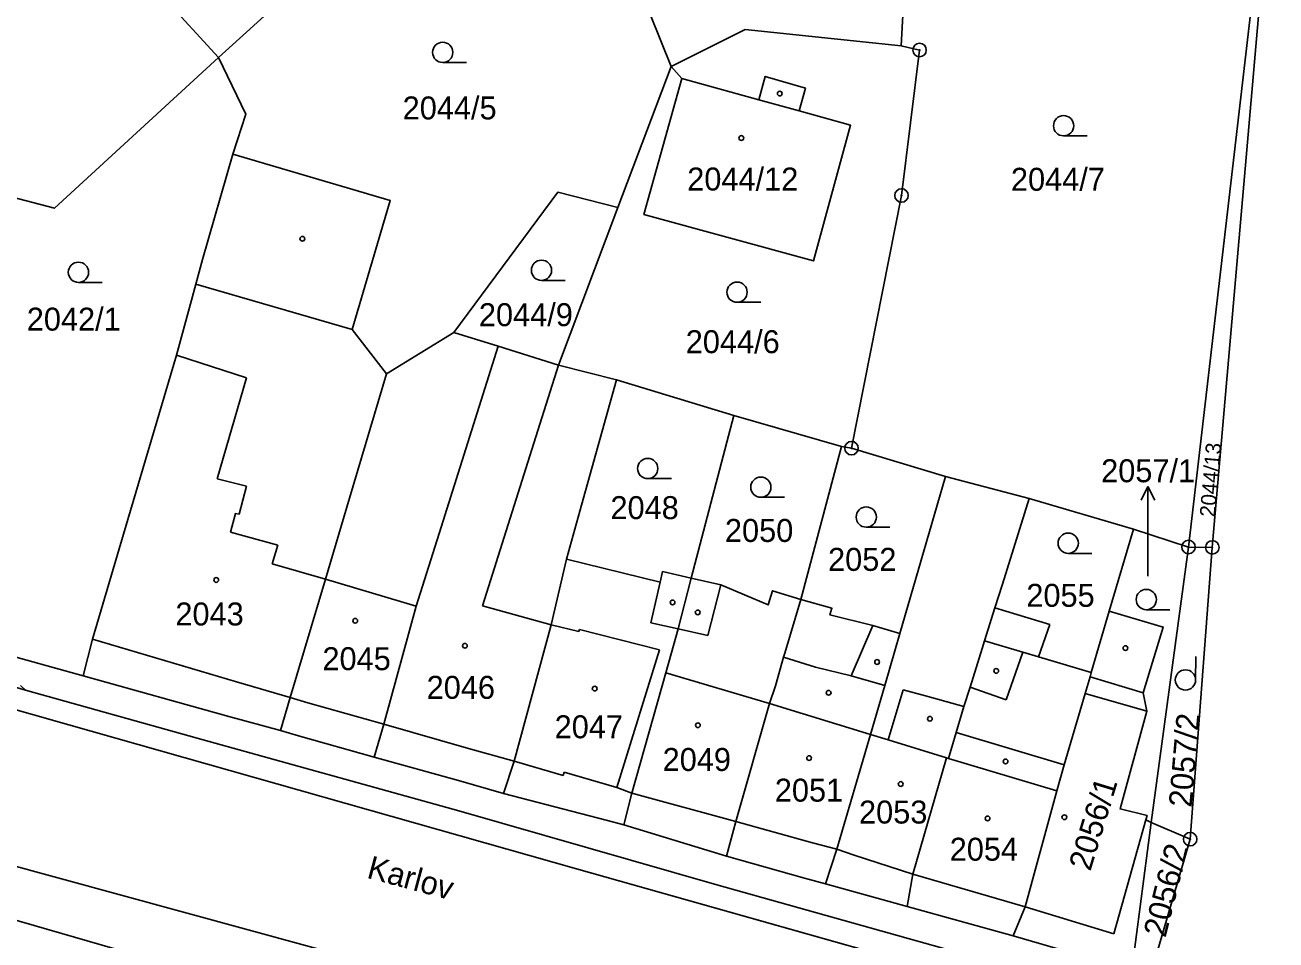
# Model space of a CAD drawing. Extents: x -644096 to -634268, y -1141430 to -1133463.
# Drawn here: x -637983.8 to -637891.2, y -1139151.8 to -1139084 of the extents above; entities that cross this region are included whole.
import ezdxf

# ---------------------------------------------------------------- set-up
doc = ezdxf.new("R2010")
doc.units = 0
for name, color, linetype in [('_CIVIL_CONSTRUCTION', 7, 'Continuous'), ('B_Hranice _3D', 7, 'Continuous'), ('M_Svah_Nasyp', 7, 'Continuous'), ('M_Svah_Zarez', 7, 'Continuous'), ('svrsek_osa_sjezdy', 7, 'Continuous'), ('svrsek_osa_terminal_VRT', 7, 'Continuous'), ('svrsek_osa_VRT', 7, 'Continuous'), ('svrsek_popisy_VRT', 7, 'Continuous'), ('terminal_VRT', 7, 'Continuous')]:
    doc.layers.add(name, color=color, linetype=linetype)

msp = doc.modelspace()

# ---------------------------------------------------------------- linework, layer by layer
at = {"layer": '_CIVIL_CONSTRUCTION'}
for centre, radius in [((-637917.61, -1139085.9), 0.5), ((-637917.61, -1139085.9), 0.0303), ((-637918.95, -1139096.66), 0.5), ((-637918.95, -1139096.66), 0.0303), ((-637922.65, -1139115.36), 0.5), ((-637922.65, -1139115.36), 0.0303), ((-637897.71, -1139122.68), 0.5), ((-637895.95, -1139122.71), 0.5), ((-637897.71, -1139122.68), 0.0303), ((-637895.95, -1139122.71), 0.0303), ((-637897.59, -1139144.3), 0.5), ((-637897.59, -1139144.3), 0.0303)]:
    msp.add_circle(centre, radius, dxfattribs=at)
at = {"layer": 'B_Hranice _3D'}
msp.add_lwpolyline([(-638030.1, -1139121.76), (-637980.56, -1139135.84), (-637942.99, -1139146.49), (-637908.15, -1139156.33), (-637906.09, -1139156.91), (-637902.27, -1139157.99), (-637902.01, -1139155.96), (-637901.97, -1139155.63), (-637905.73, -1139154.57), (-637906.19, -1139155.15), (-637913.18, -1139153.14), (-637932.61, -1139147.69), (-637951.71, -1139142.2), (-637971.06, -1139136.82), (-637983.77, -1139133.27), (-637990.27, -1139131.37)], dxfattribs=at)
at = {"layer": 'M_Svah_Nasyp'}
for p, q in [((-637935.99, -1139087.12), (-637935.2, -1139088.01)), ((-637929.51, -1139089.59), (-637926.53, -1139090.41)), ((-637971.16, -1139103.23), (-637959.6, -1139106.58)), ((-637972.58, -1139108.48), (-637967.41, -1139110.16)), ((-637944.32, -1139109.21), (-637945.85, -1139114.05)), ((-637967.41, -1139110.16), (-637969.59, -1139117.63)), ((-637945.85, -1139114.05), (-637949.95, -1139127.04)), ((-637969.59, -1139117.63), (-637967.4, -1139118.18)), ((-637967.94, -1139120.26), (-637967.4, -1139118.18)), ((-637968.6, -1139121.58), (-637965.08, -1139122.54)), ((-637965.08, -1139122.54), (-637965.51, -1139123.93)), ((-637965.51, -1139123.93), (-637961.56, -1139125.07)), ((-637954.85, -1139127.06), (-637961.56, -1139125.07)), ((-637936.81, -1139125.29), (-637937.5, -1139128.28)), ((-637933.28, -1139129.24), (-637932.32, -1139125.48)), ((-637949.95, -1139127.04), (-637944.87, -1139128.43)), ((-637942.81, -1139128.94), (-637944.87, -1139128.43)), ((-637942.77, -1139128.78), (-637942.81, -1139128.94)), ((-637936.86, -1139130.29), (-637942.77, -1139128.78)), ((-637937.5, -1139128.28), (-637935.48, -1139128.74)), ((-637935.48, -1139128.74), (-637933.28, -1139129.24)), ((-637921.07, -1139128.49), (-637922.68, -1139132.22)), ((-637968.14, -1139132.65), (-637978.81, -1139129.49)), ((-637909.97, -1139130.45), (-637912.81, -1139129.63)), ((-637940.01, -1139140.48), (-637936.86, -1139130.29)), ((-637925.31, -1139131.57), (-637927.68, -1139130.83)), ((-637909.97, -1139130.45), (-637911.21, -1139133.98)), ((-637909.97, -1139130.45), (-637908.82, -1139130.8)), ((-637922.68, -1139132.22), (-637925.31, -1139131.57)), ((-637964.19, -1139133.82), (-637968.14, -1139132.65)), ((-637928.71, -1139134.27), (-637936.39, -1139131.98)), ((-637920.19, -1139132.94), (-637922.68, -1139132.22)), ((-637905, -1139132.29), (-637901.06, -1139133.47)), ((-637919.93, -1139136.96), (-637918.82, -1139133.26)), ((-637918.82, -1139133.26), (-637917.18, -1139133.7)), ((-637917.18, -1139133.7), (-637914.33, -1139134.49)), ((-637911.21, -1139133.98), (-637913.87, -1139133.05)), ((-637900.8, -1139134.82), (-637905.36, -1139133.51)), ((-637964.19, -1139133.82), (-637962.86, -1139134.2)), ((-637962.86, -1139134.2), (-637957.26, -1139135.79)), ((-637921.24, -1139136.56), (-637928.71, -1139134.27)), ((-637957.26, -1139135.79), (-637950.99, -1139137.58)), ((-637906.92, -1139138.8), (-637914.9, -1139136.41)), ((-637919.93, -1139136.96), (-637921.24, -1139136.56)), ((-637915.62, -1139138.28), (-637919.93, -1139136.96)), ((-637947.61, -1139138.54), (-637950.99, -1139137.58)), ((-637907.45, -1139140.72), (-637915.48, -1139138.32)), ((-637943.99, -1139139.6), (-637947.61, -1139138.54)), ((-637943.91, -1139139.34), (-637943.99, -1139139.6)), ((-637940.01, -1139140.48), (-637943.91, -1139139.34)), ((-637938.9, -1139140.89), (-637940.01, -1139140.48)), ((-637938.9, -1139140.89), (-637931.2, -1139143)), ((-637903.23, -1139151.3), (-637900.88, -1139142.88)), ((-637925.53, -1139144.56), (-637931.2, -1139143)), ((-637923.74, -1139145.05), (-637925.53, -1139144.56)), ((-637922.44, -1139145.48), (-637923.74, -1139145.05)), ((-637922.44, -1139145.48), (-637918.1, -1139146.9)), ((-637909.79, -1139149.31), (-637918.1, -1139146.9)), ((-637909.79, -1139149.31), (-637903.23, -1139151.3)), ((-637985.17, -1139150.09), (-637963.66, -1139156.3))]:
    msp.add_line(p, q, dxfattribs=at)
msp.add_lwpolyline([(-637968.6, -1139121.58), (-637968.23, -1139120.2), (-637967.94, -1139120.26)], dxfattribs=at)
at = {"layer": 'M_Svah_Zarez'}
for centre in [(-637927.957, -1139089.119), (-637930.797, -1139092.409), (-637963.277, -1139099.869), (-637969.647, -1139125.119), (-637935.887, -1139126.779), (-637959.367, -1139128.139), (-637934.027, -1139127.519), (-637951.247, -1139129.989), (-637902.377, -1139130.159), (-637920.757, -1139131.189), (-637911.937, -1139131.849), (-637941.647, -1139133.159), (-637924.337, -1139133.469), (-637916.847, -1139135.389), (-637934.007, -1139135.869), (-637925.787, -1139138.299), (-637911.247, -1139138.549), (-637919.007, -1139140.219), (-637912.577, -1139142.769), (-637906.897, -1139142.679)]:
    msp.add_circle(centre, 0.175, dxfattribs=at)
at = {"layer": 'svrsek_osa_sjezdy'}
for p, q in [((-637952.893, -1139086.82), (-637951.143, -1139086.82)), ((-637906.953, -1139092.25), (-637905.203, -1139092.25)), ((-637979.843, -1139103.1), (-637978.093, -1139103.1)), ((-637945.583, -1139102.95), (-637943.833, -1139102.95)), ((-637931.113, -1139104.57), (-637929.363, -1139104.57)), ((-637937.723, -1139117.62), (-637935.973, -1139117.62)), ((-637929.353, -1139119), (-637927.603, -1139119)), ((-637921.553, -1139121.21), (-637919.803, -1139121.21)), ((-637906.613, -1139123.15), (-637904.863, -1139123.15)), ((-637900.833, -1139127.32), (-637899.083, -1139127.32)), ((-637900.833, -1139127.32), (-637899.083, -1139127.32)), ((-637900.833, -1139127.32), (-637899.083, -1139127.32)), ((-637897.19, -1139132.533), (-637897.159, -1139130.783))]:
    msp.add_line(p, q, dxfattribs=at)
for centre in [(-637952.893, -1139086.07), (-637906.953, -1139091.5), (-637979.843, -1139102.35), (-637945.583, -1139102.2), (-637931.113, -1139103.82), (-637937.723, -1139116.87), (-637929.353, -1139118.25), (-637921.553, -1139120.46), (-637906.613, -1139122.4), (-637900.833, -1139126.57), (-637900.833, -1139126.57), (-637900.833, -1139126.57), (-637897.94, -1139132.52)]:
    msp.add_circle(centre, 0.75, dxfattribs=at)
at = {"layer": 'svrsek_osa_terminal_VRT'}
msp.add_arc((-642050.261, -1145189.597), 8802.25, 41.4131519, 75.3170489, dxfattribs=at)
at = {"layer": 'svrsek_popisy_VRT'}
for p, q in [((-637900.71, -1139118.209), (-637901.211, -1139119.21)), ((-637900.71, -1139121.21), (-637900.71, -1139118.209)), ((-637900.71, -1139118.209), (-637900.209, -1139119.21)), ((-637900.71, -1139124.83), (-637900.71, -1139121.21))]:
    msp.add_line(p, q, dxfattribs=at)
at = {"layer": 'terminal_VRT'}
for p, q in [((-637969.47, -1139086.45), (-637991.04, -1139062.91)), ((-637897.71, -1139122.68), (-637891.91, -1139072.83)), ((-637895.95, -1139122.71), (-637891.63, -1139072.81)), ((-637918.96, -1139085.59), (-637918.43, -1139074.47)), ((-637962.07, -1139079.69), (-637969.47, -1139086.45)), ((-637937.53, -1139083.32), (-637935.99, -1139087.12)), ((-637939.94, -1139097.56), (-637935.99, -1139087.12)), ((-637939.94, -1139097.56), (-637944.32, -1139109.21)), ((-637957.06, -1139109.87), (-637952.07, -1139106.81)), ((-637952.07, -1139106.81), (-637948.79, -1139107.82)), ((-637948.79, -1139107.82), (-637944.32, -1139109.21)), ((-637944.32, -1139109.21), (-637940.03, -1139110.31)), ((-637940.03, -1139110.31), (-637931.35, -1139112.95)), ((-637934.52, -1139124.98), (-637931.35, -1139112.95)), ((-637931.35, -1139112.95), (-637923.38, -1139115.25)), ((-637926.4, -1139126.57), (-637923.38, -1139115.25)), ((-637923.38, -1139115.25), (-637922.65, -1139115.36)), ((-637922.65, -1139115.36), (-637915.68, -1139117.47)), ((-637915.68, -1139117.47), (-637909.51, -1139119.1)), ((-637909.51, -1139119.1), (-637901.78, -1139121.36)), ((-637903.57, -1139127.43), (-637901.78, -1139121.36)), ((-637901.78, -1139121.36), (-637897.71, -1139122.68)), ((-637900.47, -1139143.06), (-637897.71, -1139122.68)), ((-637897.71, -1139122.68), (-637895.95, -1139122.71)), ((-637897.59, -1139144.3), (-637895.95, -1139122.71)), ((-638006.07, -1139124.81), (-637979.49, -1139132.22)), ((-637907.97, -1139128.42), (-637912.04, -1139127.18)), ((-637904.91, -1139131.97), (-637903.57, -1139127.43)), ((-637939.48, -1139143.24), (-637931.9, -1139145.57)), ((-637901.83, -1139153.43), (-637900.47, -1139143.06)), ((-637897.59, -1139144.3), (-637900.47, -1139143.06)), ((-637958.27, -1139153.49), (-637987.5, -1139145.5)), ((-637910.69, -1139151.45), (-637918.53, -1139149.29))]:
    msp.add_line(p, q, dxfattribs=at)
for points in [[(-637935.99, -1139087.12), (-637930.52, -1139084.37), (-637918.96, -1139085.59)], [(-637985.89, -1139096.5), (-637981.62, -1139097.61), (-637969.47, -1139086.45)], [(-637968.42, -1139093.6), (-637967.47, -1139090.65), (-637969.47, -1139086.45)], [(-637922.65, -1139115.36), (-637918.95, -1139096.66), (-637917.61, -1139085.9), (-637918.96, -1139085.59)], [(-637935.2, -1139088.01), (-637929.51, -1139089.59), (-637929.03, -1139087.85), (-637926.06, -1139088.72), (-637926.53, -1139090.41), (-637922.72, -1139091.47), (-637925.47, -1139101.5), (-637938, -1139098.07), (-637935.2, -1139088.01)], [(-637979.49, -1139132.22), (-637978.81, -1139129.49), (-637976.19, -1139120.65), (-637972.58, -1139108.48), (-637971.48, -1139104.41), (-637971.16, -1139103.23), (-637970.67, -1139101.4), (-637968.42, -1139093.6)], [(-637957.06, -1139109.87), (-637959.6, -1139106.58), (-637956.77, -1139097.03), (-637968.42, -1139093.6)], [(-637952.07, -1139106.81), (-637944.37, -1139096.41), (-637939.94, -1139097.56)], [(-637902.27, -1139157.99), (-637942.99, -1139146.49), (-637980.56, -1139135.84), (-638030.1, -1139121.76), (-638078.49, -1139107.99)], [(-637957.96, -1139138.22), (-637957.26, -1139135.79), (-637954.85, -1139127.06), (-637953.01, -1139121.21), (-637948.79, -1139107.82)], [(-637964.9, -1139136.27), (-637964.19, -1139133.82), (-637961.56, -1139125.07), (-637959.79, -1139119.07), (-637957.06, -1139109.87)], [(-637943.73, -1139123.57), (-637942.62, -1139119.58), (-637940.03, -1139110.31)], [(-637919.06, -1139129.08), (-637916.3, -1139119.59), (-637915.68, -1139117.47)], [(-637912.04, -1139127.18), (-637911.48, -1139125.43), (-637909.51, -1139119.1)], [(-637948.39, -1139140.91), (-637947.61, -1139138.54), (-637944.87, -1139128.43), (-637943.73, -1139123.57)], [(-637934.52, -1139124.98), (-637936.63, -1139124.5), (-637936.81, -1139125.29), (-637943.73, -1139123.57)], [(-637939.48, -1139143.24), (-637938.9, -1139140.89), (-637936.39, -1139131.98), (-637936, -1139130.58), (-637935.48, -1139128.74), (-637934.52, -1139124.98)], [(-637926.4, -1139126.57), (-637928.49, -1139125.91), (-637928.8, -1139126.96), (-637932.32, -1139125.48), (-637934.52, -1139124.98)], [(-637931.9, -1139145.57), (-637931.2, -1139143), (-637928.71, -1139134.27), (-637928.26, -1139132.96), (-637927.68, -1139130.83), (-637927.59, -1139130.54), (-637926.4, -1139126.57)], [(-637919.06, -1139129.08), (-637921.07, -1139128.49), (-637924.24, -1139127.7), (-637924.1, -1139127.21), (-637926.4, -1139126.57)], [(-637918.53, -1139149.29), (-637918.1, -1139146.9), (-637915.62, -1139138.28), (-637915.48, -1139138.32), (-637914.9, -1139136.41), (-637914.33, -1139134.49), (-637913.87, -1139133.05), (-637912.99, -1139130.19), (-637912.81, -1139129.63), (-637912.04, -1139127.18)], [(-637900.47, -1139143.06), (-637900.88, -1139142.88), (-637900.78, -1139142.54), (-637902.77, -1139142.06), (-637900.8, -1139134.82), (-637901.06, -1139133.47), (-637899.58, -1139128.6), (-637903.57, -1139127.43)], [(-637924.57, -1139147.61), (-637923.74, -1139145.05), (-637921.24, -1139136.56), (-637920.19, -1139132.94), (-637919.06, -1139129.08)], [(-637904.91, -1139131.97), (-637908.82, -1139130.8), (-637907.97, -1139128.42)], [(-637979.49, -1139132.22), (-637968.71, -1139135.23), (-637964.9, -1139136.27)], [(-637910.69, -1139151.45), (-637909.79, -1139149.31), (-637907.45, -1139140.72), (-637906.92, -1139138.8), (-637905.36, -1139133.51), (-637905, -1139132.29), (-637904.91, -1139131.97)], [(-637984.12, -1139132.92), (-637983.77, -1139133.27), (-637971.06, -1139136.82), (-637951.71, -1139142.2), (-637932.61, -1139147.69), (-637913.18, -1139153.14), (-637904.67, -1139155.59), (-637903.99, -1139155.37), (-637902.01, -1139155.96)], [(-637964.9, -1139136.27), (-637963.55, -1139136.65), (-637957.96, -1139138.22)], [(-637957.96, -1139138.22), (-637951.72, -1139139.97), (-637948.39, -1139140.91)], [(-637948.39, -1139140.91), (-637940.79, -1139142.9), (-637939.48, -1139143.24)], [(-637900.78, -1139153.75), (-637899.98, -1139152.49), (-637897.59, -1139144.3)], [(-637931.9, -1139145.57), (-637926.13, -1139147.18), (-637924.57, -1139147.61)], [(-637924.57, -1139147.61), (-637923.23, -1139147.98), (-637918.53, -1139149.29)], [(-637910.69, -1139151.45), (-637905.84, -1139152.87), (-637901.83, -1139153.43)]]:
    msp.add_lwpolyline(points, dxfattribs=at)

# ---------------------------------------------------------------- texts
at = {"layer": 'svrsek_osa_VRT'}
for s, p in [('2044/5', (-637955.856, -1139091.035)), ('2044/12', (-637934.8, -1139096.295)), ('2044/7', (-637910.85, -1139096.315)), ('2042/1', (-637983.666, -1139106.665)), ('2044/9', (-637950.216, -1139106.335)), ('2044/6', (-637934.91, -1139108.335)), ('2057/1', (-637904.176, -1139117.885)), ('2048', (-637940.481, -1139120.615)), ('2050', (-637932.011, -1139122.305)), ('2052', (-637924.381, -1139124.445)), ('2055', (-637909.711, -1139127.105)), ('2043', (-637972.671, -1139128.485)), ('2045', (-637961.791, -1139131.795)), ('2046', (-637954.081, -1139133.915)), ('2047', (-637944.611, -1139136.835)), ('2049', (-637936.621, -1139139.255)), ('2051', (-637928.321, -1139141.525)), ('2053', (-637922.091, -1139143.145)), ('2054', (-637915.381, -1139145.895))]:
    msp.add_text(s, height=1.7, dxfattribs=at).set_placement(p)
for s, height, rotation, p in [('2044/13', 1.14, 85, (-637895.755, -1139120.501)), ('2057/2', 1.7, 85, (-637897.488, -1139141.99)), ('2056/1', 1.7, 73, (-637904.977, -1139146.729)), ('2056/2', 1.7, 76, (-637899.416, -1139151.646))]:
    msp.add_text(s, height=height, rotation=rotation, dxfattribs=at).set_placement(p)
at = {"layer": 'svrsek_popisy_VRT'}
msp.add_text('Karlov', height=1.7, rotation=345, dxfattribs=at).set_placement((-637958.579, -1139147.147))

doc.saveas('drawing.dxf')
